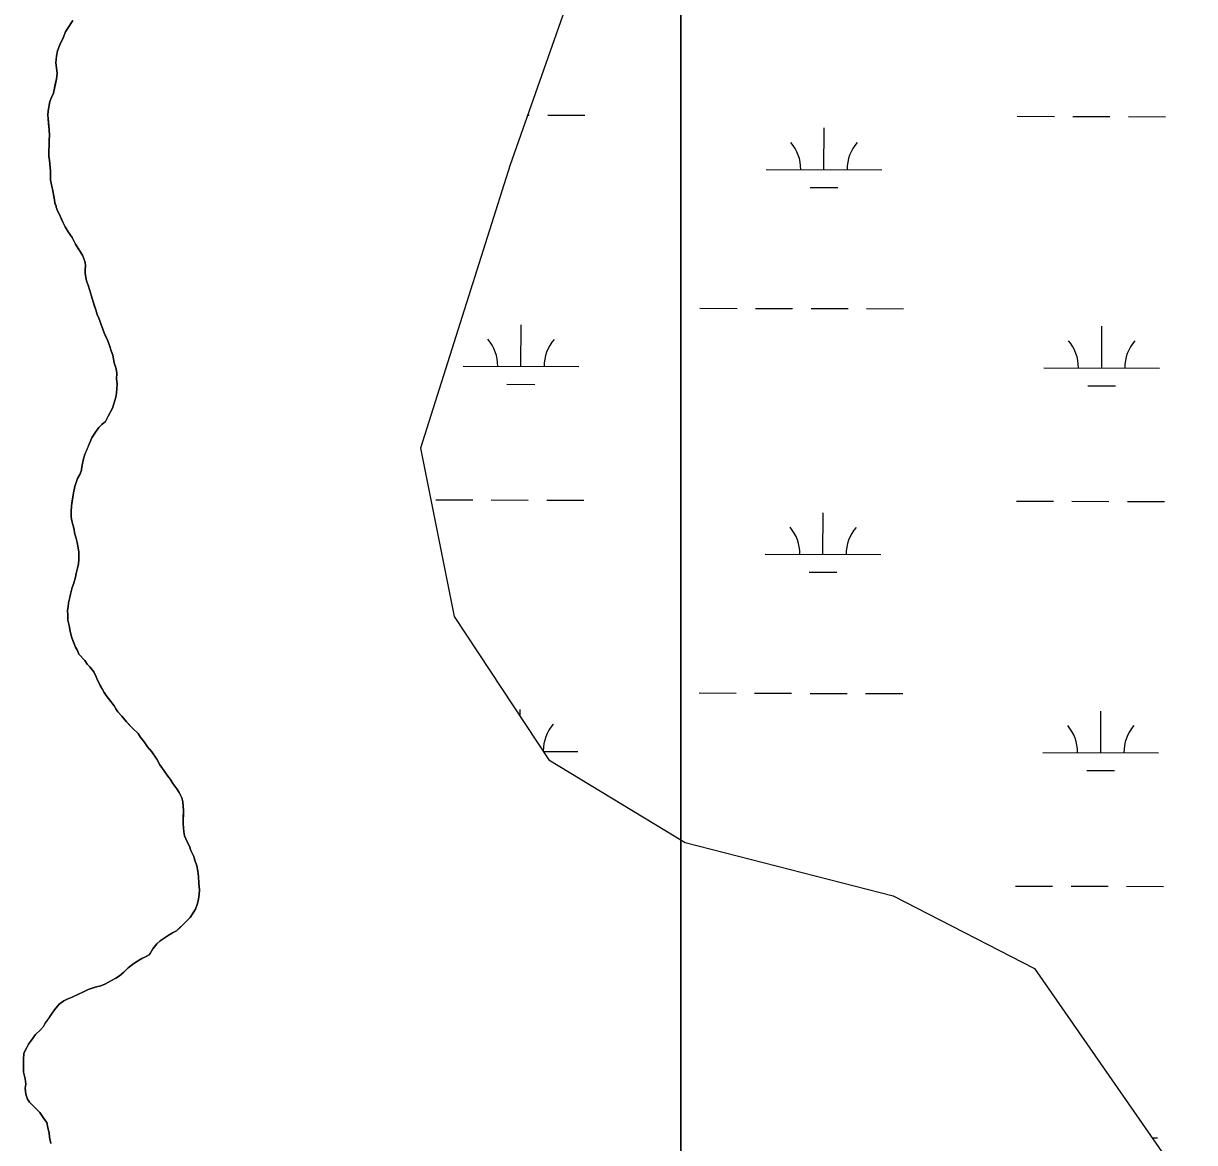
# Model space of a CAD drawing. Extents: x 3172297 to 3210190, y 958463 to 983887.
# Drawn here: x 3190841 to 3191853, y 967653 to 968620 of the extents above; entities that cross this region are included whole.
import ezdxf

# ---------------------------------------------------------------- set-up
doc = ezdxf.new("R2010")
doc.units = 0
for name, color, linetype in [('V-SITE-VEGE', 7, 'Continuous'), ('V-TOPO-SHOR', 7, 'Continuous'), ('V-WETL-SWMP', 7, 'Continuous')]:
    doc.layers.add(name, color=color, linetype=linetype)

msp = doc.modelspace()

# ---------------------------------------------------------------- linework, layer by layer
at = {"layer": 'V-SITE-VEGE'}
msp.add_line((3191409, 969489.8), (3191409, 967571), dxfattribs=at)
for points in [[(3191409, 967571), (3191409, 969489.8)], [(3190883.4, 968622.8), (3190879.2, 968616.2), (3190877.3, 968612.9), (3190875.2, 968607.9), (3190872.4, 968601.9), (3190870.2, 968596.5), (3190869.3, 968592), (3190868.9, 968586.3), (3190870, 968577.3), (3190869.4, 968572.2), (3190866.8, 968559.9), (3190865, 968556.3), (3190863.7, 968552.7), (3190862.1, 968544.6), (3190861.8, 968541), (3190862.1, 968538), (3190863.2, 968528.7), (3190863.4, 968523), (3190863.1, 968520), (3190862.9, 968505.3), (3190863.5, 968502), (3190864.3, 968492.7), (3190864.2, 968484.9), (3190866.2, 968475.5), (3190867.6, 968467.7), (3190867.9, 968465.3), (3190869, 968462.3), (3190869, 968461.4)], [(3190869, 968461.4), (3190870.5, 968457.8), (3190871.9, 968455), (3190874.9, 968448.4), (3190876.9, 968444.5), (3190879.6, 968440.2), (3190883.1, 968435.1), (3190885.8, 968429.4), (3190892, 968420), (3190894.3, 968413.6), (3190894.6, 968410.6), (3190894.2, 968407.6), (3190894.2, 968404), (3190895.3, 968397.7), (3190897.1, 968393.2), (3190901.1, 968379.6), (3190903.5, 968372.7), (3190904.6, 968368.8), (3190906.1, 968365.5), (3190910.7, 968352.8), (3190913.7, 968345.9), (3190915.1, 968341.9), (3190916.6, 968337.4), (3190918, 968333.5), (3190919.2, 968326.9), (3190920.9, 968321.7), (3190921.5, 968318.1), (3190921.4, 968313), (3190922, 968308.8), (3190921.3, 968300.7), (3190920.6, 968297.1), (3190919.1, 968291.4), (3190917.8, 968287.8), (3190914.1, 968280.7), (3190911.7, 968276.2), (3190908.7, 968273.5), (3190905.9, 968270.9), (3190903.2, 968267), (3190900.1, 968262.2), (3190894, 968247.9), (3190892.4, 968242.8), (3190891.8, 968239.8), (3190891.1, 968235), (3190891.1, 968234.1), (3190889.6, 968230.5), (3190887.7, 968226.9), (3190885.2, 968220), (3190884, 968214.6), (3190882.3, 968203.3), (3190882, 968198.5), (3190882.2, 968193.6), (3190882.8, 968190.3), (3190884.8, 968182.8), (3190885.1, 968179.8), (3190886.2, 968176.2), (3190887.4, 968171.7), (3190888.2, 968166.9), (3190888.8, 968163.2), (3190888.7, 968156.6), (3190888.4, 968153), (3190887.7, 968149.4), (3190886.5, 968144.9), (3190885.9, 968141.7), (3190884.3, 968136.3), (3190883.1, 968132.7), (3190881.5, 968127), (3190879.9, 968119.5), (3190879.6, 968115.9), (3190878.9, 968112.9), (3190879.2, 968108.7), (3190879.1, 968104.5), (3190880.3, 968099.7), (3190881.1, 968094.9), (3190882.3, 968090), (3190885.8, 968081), (3190887.6, 968078.3), (3190888.7, 968075.2), (3190893.8, 968069.5), (3190895.8, 968066.5), (3190898.2, 968064), (3190901.8, 968059.8), (3190903.8, 968055.6), (3190905, 968052.5), (3190908.8, 968045), (3190910.6, 968042), (3190912.3, 968039.2), (3190914.4, 968036.8), (3190919.2, 968030.5), (3190920.6, 968027.7), (3190922.4, 968025.3), (3190926, 968021.4), (3190929.8, 968016.5), (3190935.2, 968011.1), (3190939.9, 968006.5), (3190941.7, 968003.5), (3190945.2, 967999.2), (3190948.2, 967995), (3190951.7, 967990.5), (3190956.2, 967984.4), (3190958.8, 967979.3), (3190965.6, 967969.6)], [(3190965.6, 967969.6), (3190968, 967966.6), (3190970.1, 967963.2), (3190973.3, 967958.7), (3190975.4, 967955.4), (3190977.7, 967950.8), (3190978.6, 967947.5), (3190979.1, 967940), (3190979, 967928.3), (3190979.5, 967921.4), (3190980.1, 967918.1), (3190982.7, 967912.3), (3190984.5, 967909), (3190985.6, 967905.4), (3190988, 967900.3), (3190989.1, 967896.9), (3190990.6, 967892.1), (3190991.7, 967887.6), (3190992.3, 967882.8), (3190992.5, 967877.1), (3190993, 967871.1), (3190992.7, 967867.8), (3190992.1, 967863), (3190991.1, 967858.8), (3190989.6, 967854.6), (3190985, 967847.4), (3190981.6, 967843.9), (3190973.1, 967835.9), (3190969.8, 967834.1), (3190966.8, 967832.3), (3190958.9, 967827.3), (3190956.2, 967824.6), (3190952.8, 967820.2), (3190950.4, 967816.3), (3190949.5, 967815.1), (3190946.8, 967813.6), (3190943.1, 967811.9), (3190938, 967808.9), (3190935, 967806.9), (3190931.3, 967803.9), (3190927.7, 967800.3), (3190923.8, 967797.1), (3190920.7, 967795), (3190911.1, 967789.7), (3190907.7, 967788.5), (3190902.9, 967787.1), (3190896.9, 967785.1), (3190892.1, 967783), (3190883, 967778.6), (3190878.5, 967776.9), (3190875.8, 967775.4), (3190871.8, 967772.4), (3190867.6, 967767.7), (3190865.1, 967763.8), (3190859.6, 967756), (3190858.1, 967753.1), (3190855.7, 967750.4), (3190851.4, 967746.2), (3190847.8, 967741.5), (3190845.3, 967737.9), (3190843.5, 967734.6), (3190841.3, 967730.1), (3190841, 967724.4), (3190840.8, 967713.6), (3190842.3, 967707.9), (3190842.8, 967703.4), (3190842.2, 967699.8), (3190843, 967694.7), (3190844.5, 967690.4), (3190846.2, 967687.7), (3190854.9, 967678.9), (3190859, 967672.9), (3190861.1, 967670.1), (3190861.9, 967665.6), (3190863.1, 967661.4), (3190863.3, 967657.5), (3190864.5, 967652.1)]]:
    msp.add_lwpolyline(points, dxfattribs=at)
at = {"layer": 'V-TOPO-SHOR'}
for points in [[(3190897.7, 968256.5), (3190900.1, 968262.2), (3190903.2, 968267), (3190905.9, 968270.9), (3190908.7, 968273.5), (3190911.7, 968276.2), (3190914.1, 968280.7), (3190917.8, 968287.8), (3190919.1, 968291.4), (3190920.6, 968297.1), (3190921.3, 968300.7), (3190921.6, 968304.6), (3190922, 968308.8), (3190921.4, 968313), (3190921.5, 968318.1), (3190920.9, 968321.7), (3190919.2, 968326.9), (3190918, 968333.5), (3190916.6, 968337.4), (3190915.1, 968341.9), (3190913.7, 968345.9), (3190912.2, 968349.5), (3190910.7, 968352.8), (3190908.7, 968358.2), (3190907.5, 968361.5), (3190906.1, 968365.5), (3190904.6, 968368.8), (3190903.5, 968372.7), (3190902.3, 968376), (3190901.1, 968379.6), (3190898.2, 968389.3), (3190897.1, 968393.2), (3190895.3, 968397.7), (3190894.2, 968404), (3190894.2, 968407.6), (3190894.6, 968410.6), (3190894.3, 968413.6), (3190893.1, 968417), (3190892, 968420), (3190888.1, 968425.7), (3190885.8, 968429.4), (3190883.1, 968435.1), (3190879.6, 968440.2), (3190876.9, 968444.5), (3190874.9, 968448.4), (3190873.4, 968451.7), (3190871.9, 968455), (3190870.5, 968457.8), (3190869, 968461.4), (3190869, 968462.3), (3190868.1, 968464.7), (3190867.9, 968465.3), (3190867.6, 968467.7), (3190866.7, 968472.2), (3190866.2, 968475.5), (3190865.3, 968479.7), (3190864.2, 968484.9), (3190864.2, 968487.9), (3190864.3, 968492.7), (3190863.5, 968502), (3190862.9, 968505.3), (3190862.9, 968509.2), (3190863, 968515.8), (3190863.1, 968520), (3190863.4, 968523), (3190863.2, 968528.7), (3190862.6, 968533.8), (3190862.1, 968538), (3190861.8, 968541), (3190862.1, 968544.6), (3190863.7, 968552.7), (3190865, 968556.3), (3190866.8, 968559.9), (3190868.7, 968568.9), (3190869.4, 968572.2), (3190870, 968577.3), (3190868.9, 968586.3), (3190869.3, 968592), (3190870.2, 968596.5), (3190872.4, 968601.9), (3190875.2, 968607.9), (3190877.3, 968612.9), (3190879.2, 968616.2), (3190883.4, 968622.8)], [(3190975.6, 967838.2), (3190981.6, 967843.9), (3190985, 967847.4), (3190989.6, 967854.6), (3190991.1, 967858.8), (3190992.1, 967863), (3190992.7, 967867.8), (3190993.1, 967871.1), (3190992.5, 967877.1), (3190992.3, 967882.8), (3190991.7, 967887.6), (3190990.6, 967892.1), (3190989.1, 967896.9), (3190988, 967900.3), (3190985.6, 967905.4), (3190984.5, 967909), (3190982.7, 967912.3), (3190980.1, 967918.1), (3190979.5, 967921.4), (3190979, 967928.3), (3190979, 967933.4), (3190979.1, 967940), (3190978.6, 967947.5), (3190977.7, 967950.8), (3190975.4, 967955.4), (3190973.3, 967958.7), (3190970.1, 967963.2), (3190968, 967966.6), (3190965.6, 967969.6), (3190962.4, 967974.1), (3190958.8, 967979.3), (3190956.2, 967984.4), (3190954.4, 967986.8), (3190951.7, 967990.5), (3190948.2, 967995), (3190945.2, 967999.2), (3190941.7, 968003.5), (3190939.9, 968006.5), (3190935.2, 968011.1), (3190932.5, 968013.8), (3190929.8, 968016.5), (3190926, 968021.4), (3190922.4, 968025.3), (3190920.6, 968027.7), (3190920.3, 968028.3), (3190919.2, 968030.5), (3190914.4, 968036.8), (3190912.3, 968039.2), (3190910.6, 968042), (3190908.8, 968045), (3190907.3, 968048), (3190905, 968052.5), (3190903.8, 968055.6), (3190901.8, 968059.8), (3190898.2, 968064), (3190895.8, 968066.5), (3190893.8, 968069.5), (3190888.7, 968075.2), (3190887.6, 968078.3), (3190885.8, 968081), (3190883.4, 968087), (3190882.3, 968090), (3190881.1, 968094.9), (3190880.3, 968099.7), (3190879.1, 968104.5), (3190879.2, 968108.7), (3190878.9, 968112.9), (3190879.6, 968115.9), (3190879.9, 968119.5), (3190880.9, 968124), (3190881.5, 968127), (3190883.1, 968132.7), (3190884.3, 968136.3), (3190885.9, 968141.7), (3190886.5, 968144.9), (3190887.7, 968149.4), (3190888.4, 968153), (3190888.7, 968156.6), (3190888.8, 968159.9), (3190888.8, 968163.2), (3190888.2, 968166.9), (3190887.4, 968171.7), (3190886.2, 968176.2), (3190885.1, 968179.8), (3190884.8, 968182.8), (3190882.8, 968190.3), (3190882.2, 968193.6), (3190882, 968198.5), (3190882.3, 968203.3), (3190883, 968207.5), (3190884, 968214.6), (3190885.2, 968220), (3190887.7, 968226.9), (3190889.6, 968230.5), (3190891.1, 968234.1), (3190891.1, 968235), (3190891.8, 968239.8), (3190892.4, 968242.8), (3190894, 968247.9), (3190895.5, 968251.5), (3190897.7, 968256.5)], [(3190864.5, 967652.1), (3190863.3, 967657.5), (3190863.1, 967661.4), (3190861.9, 967665.6), (3190861.1, 967670.1), (3190859, 967672.9), (3190854.9, 967678.9), (3190851.9, 967681.9), (3190848.9, 967685), (3190846.2, 967687.7), (3190844.5, 967690.4), (3190843, 967694.7), (3190842.2, 967699.8), (3190842.8, 967703.4), (3190842.3, 967707.9), (3190840.8, 967713.6), (3190840.9, 967716.6), (3190840.9, 967720.8), (3190841, 967724.4), (3190841.3, 967730.1), (3190843.5, 967734.6), (3190845.3, 967737.9), (3190847.8, 967741.5), (3190851.4, 967746.2), (3190855.7, 967750.4), (3190858.1, 967753.1), (3190859.6, 967756), (3190861.8, 967759), (3190865.1, 967763.8), (3190867.6, 967767.7), (3190871.8, 967772.4), (3190875.8, 967775.4), (3190878.5, 967776.9), (3190883, 967778.6), (3190889, 967781.5), (3190892.1, 967783), (3190896.9, 967785.1), (3190902.9, 967787.1), (3190907.7, 967788.5), (3190911.1, 967789.7), (3190916.5, 967792.6), (3190920.7, 967795), (3190923.8, 967797.1), (3190927.7, 967800.3), (3190931.3, 967803.9), (3190935, 967806.9), (3190938, 967808.9), (3190943.1, 967811.9), (3190946.8, 967813.6), (3190949.5, 967815.1), (3190950.4, 967816.3), (3190952.8, 967820.2), (3190956.2, 967824.6), (3190958.9, 967827.3), (3190961.6, 967829.1), (3190966.8, 967832.3), (3190969.8, 967834.1), (3190973.1, 967835.9), (3190975.6, 967838.2)]]:
    msp.add_lwpolyline(points, dxfattribs=at)
at = {"layer": 'V-WETL-SWMP'}
for p, q in [((3191276.5, 968541), (3191278, 968541)), ((3191294, 968541), (3191326, 968540.9)), ((3191699.9, 968540), (3191731.9, 968539.9)), ((3191747.9, 968539.8), (3191779.9, 968539.8)), ((3191795.9, 968539.7), (3191827.9, 968539.6)), ((3191532.7, 968493.9), (3191532.8, 968529.9)), ((3191482.7, 968494.1), (3191582.7, 968493.8)), ((3191520.7, 968478.5), (3191544.7, 968478.5)), ((3191425.6, 968374.1), (3191457.6, 968374)), ((3191473.6, 968374), (3191505.6, 968373.9)), ((3191521.6, 968373.9), (3191553.6, 968373.8)), ((3191569.6, 968373.8), (3191601.6, 968373.7)), ((3191270.9, 968323.8), (3191271, 968359.8)), ((3191772.8, 968322.5), (3191772.9, 968358.5)), ((3191220.9, 968323.9), (3191320.9, 968323.6)), ((3191722.8, 968322.7), (3191822.8, 968322.4)), ((3191258.8, 968308.4), (3191282.8, 968308.3)), ((3191760.7, 968307.1), (3191784.7, 968307.1)), ((3191197.2, 968208.5), (3191229.2, 968208.4)), ((3191245.2, 968208.4), (3191277.2, 968208.3)), ((3191293.2, 968208.3), (3191325.2, 968208.2)), ((3191699.1, 968207.3), (3191731.1, 968207.2)), ((3191747.1, 968207.2), (3191779.1, 968207.1)), ((3191795.1, 968207), (3191827.1, 968207)), ((3191531.9, 968161.3), (3191532, 968197.3)), ((3191481.9, 968161.4), (3191581.9, 968161.1)), ((3191519.9, 968145.9), (3191543.9, 968145.8)), ((3191424.8, 968041.5), (3191456.8, 968041.4)), ((3191472.8, 968041.3), (3191504.8, 968041.3)), ((3191520.8, 968041.2), (3191552.8, 968041.1)), ((3191568.8, 968041.1), (3191600.8, 968041)), ((3191270.1, 968021.6), (3191270.1, 968027.1)), ((3191772, 967989.9), (3191772, 968025.9)), ((3191290.3, 967991), (3191320, 967991)), ((3191722, 967990), (3191822, 967989.7)), ((3191759.9, 967974.5), (3191783.9, 967974.4)), ((3191698.3, 967874.6), (3191730.3, 967874.5)), ((3191746.3, 967874.5), (3191778.3, 967874.4)), ((3191794.3, 967874.4), (3191826.3, 967874.3)), ((3191816.4, 967657.1), (3191821.1, 967657.1))]:
    msp.add_line(p, q, dxfattribs=at)
msp.add_lwpolyline([(3191807.5, 969809.6), (3191752.2, 969573.1), (3191692.8, 969371.7), (3191602.2, 969126.7), (3191450.8, 968943.9), (3191343, 968729.9), (3191261.4, 968498.1), (3191184, 968253), (3191213.1, 968107.7), (3191295.1, 967983.8), (3191412.9, 967912.2), (3191592.5, 967866.2), (3191714.8, 967803.4), (3191853.1, 967604.2)], dxfattribs=at)
for centre, start, end in [((3191477.5, 968494.5), 359.0865, 40.6302), ((3191588, 968494.3), 139.0865, 180.6302), ((3191215.6, 968324.4), 359.0865, 40.6302), ((3191326.1, 968324.1), 139.0865, 180.6302), ((3191717.5, 968323.1), 359.0865, 40.6302), ((3191828, 968322.9), 139.0865, 180.6302), ((3191476.7, 968161.9), 359.0865, 40.6302), ((3191587.1, 968161.6), 139.0865, 180.6302), ((3191325.3, 967991.4), 139.0865, 179.9355), ((3191716.7, 967990.5), 359.0865, 40.6302), ((3191827.2, 967990.2), 139.0865, 180.6302)]:
    msp.add_arc(centre, 35.2, start, end, dxfattribs=at)

doc.saveas('drawing.dxf')
